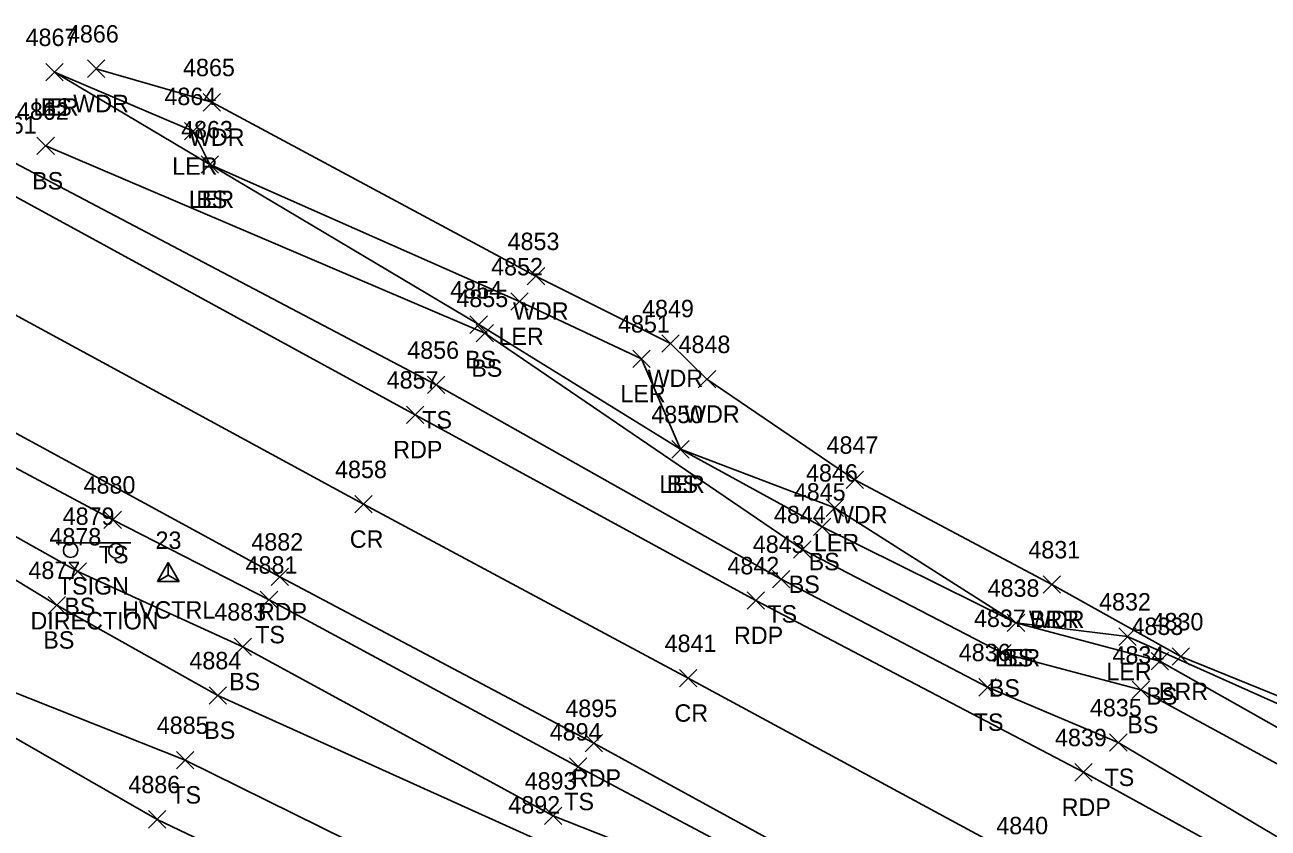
# Model space of a CAD drawing. Extents: x 1462089 to 1464015, y 730534 to 736144.
# Drawn here: x 1462216.4 to 1462359.2, y 731813.2 to 731905.5 of the extents above; entities that cross this region are included whole.
import ezdxf

# ---------------------------------------------------------------- set-up
doc = ezdxf.new("R2010")
doc.units = 0
for name, color, linetype in [('C_A', 7, 'Continuous'), ('C_I', 7, 'Continuous'), ('CPSM', 7, 'Continuous'), ('L_A', 7, 'Continuous'), ('L_I', 7, 'Continuous'), ('L_TIC', 7, 'Continuous'), ('LABL', 7, 'Continuous'), ('LARO', 7, 'Continuous'), ('LAWA', 7, 'Continuous'), ('LELB', 7, 'Continuous'), ('P_A', 7, 'Continuous'), ('P_I', 7, 'Continuous'), ('P_TIC', 7, 'Continuous'), ('PET', 7, 'Continuous'), ('PRC', 7, 'Continuous'), ('S_A', 7, 'Continuous'), ('S_C', 7, 'Continuous'), ('S_I', 7, 'Continuous'), ('SSGN', 7, 'Continuous')]:
    doc.layers.add(name, color=color, linetype=linetype)

msp = doc.modelspace()

# ---------------------------------------------------------------- linework, layer by layer
at = {"layer": 'CPSM'}
for p, q in [((1462231.65, 731841.56), (1462232.9, 731843.72)), ((1462234.15, 731841.56), (1462232.9, 731843.72)), ((1462232.9, 731842.28), (1462232.9, 731843.72)), ((1462231.65, 731841.56), (1462232.9, 731842.28)), ((1462231.65, 731841.56), (1462234.15, 731841.56)), ((1462232.9, 731842.28), (1462232.9, 731842.28)), ((1462232.9, 731842.28), (1462234.15, 731841.56))]:
    msp.add_line(p, q, dxfattribs=at)
at = {"layer": 'L_TIC'}
for points in [[(1462218.83, 731899.02), (1462220.83, 731901.02)], [(1462220.83, 731899.02), (1462218.83, 731901.02)], [(1462218.83, 731899.02), (1462220.83, 731901.02)], [(1462220.83, 731899.02), (1462218.83, 731901.02)], [(1462223.63, 731899.42), (1462225.63, 731901.42)], [(1462225.63, 731899.42), (1462223.63, 731901.42)], [(1462236.91, 731895.56), (1462238.91, 731897.56)], [(1462238.91, 731895.56), (1462236.91, 731897.56)], [(1462234.77, 731892.24), (1462236.77, 731894.24)], [(1462236.77, 731892.24), (1462234.77, 731894.24)], [(1462217.83, 731890.55), (1462219.83, 731892.55)], [(1462219.83, 731890.55), (1462217.83, 731892.55)], [(1462236.68, 731888.42), (1462238.68, 731890.42)], [(1462238.68, 731888.42), (1462236.68, 731890.42)], [(1462236.68, 731888.42), (1462238.68, 731890.42)], [(1462238.68, 731888.42), (1462236.68, 731890.42)], [(1462274.12, 731875.59), (1462276.12, 731877.59)], [(1462276.12, 731875.59), (1462274.12, 731877.59)], [(1462272.23, 731872.69), (1462274.23, 731874.69)], [(1462274.23, 731872.69), (1462272.23, 731874.69)], [(1462267.54, 731870.03), (1462269.54, 731872.03)], [(1462269.54, 731870.03), (1462267.54, 731872.03)], [(1462268.24, 731869.05), (1462270.24, 731871.05)], [(1462270.24, 731869.05), (1462268.24, 731871.05)], [(1462289.57, 731867.88), (1462291.57, 731869.88)], [(1462291.57, 731867.88), (1462289.57, 731869.88)], [(1462286.23, 731866.12), (1462288.23, 731868.12)], [(1462288.23, 731866.12), (1462286.23, 731868.12)], [(1462293.75, 731863.77), (1462295.75, 731865.77)], [(1462295.75, 731863.77), (1462293.75, 731865.77)], [(1462262.65, 731863.11), (1462264.65, 731865.11)], [(1462264.65, 731863.11), (1462262.65, 731865.11)], [(1462290.71, 731855.72), (1462292.71, 731857.72)], [(1462292.71, 731855.72), (1462290.71, 731857.72)], [(1462290.71, 731855.72), (1462292.71, 731857.72)], [(1462292.71, 731855.72), (1462290.71, 731857.72)], [(1462310.74, 731852.21), (1462312.74, 731854.21)], [(1462312.74, 731852.21), (1462310.74, 731854.21)], [(1462308.43, 731849.01), (1462310.43, 731851.01)], [(1462310.43, 731849.01), (1462308.43, 731851.01)], [(1462225.52, 731847.63), (1462227.52, 731849.63)], [(1462227.52, 731847.63), (1462225.52, 731849.63)], [(1462306.98, 731846.83), (1462308.98, 731848.83)], [(1462308.98, 731846.83), (1462306.98, 731848.83)], [(1462304.7, 731844.22), (1462306.7, 731846.22)], [(1462306.7, 731844.22), (1462304.7, 731846.22)], [(1462221.52, 731841.68), (1462223.52, 731843.68)], [(1462223.52, 731841.68), (1462221.52, 731843.68)], [(1462302.27, 731840.82), (1462304.27, 731842.82)], [(1462304.27, 731840.82), (1462302.27, 731842.82)], [(1462333.35, 731840.19), (1462335.35, 731842.19)], [(1462335.35, 731840.19), (1462333.35, 731842.19)], [(1462333.35, 731840.19), (1462335.35, 731842.19)], [(1462335.35, 731840.19), (1462333.35, 731842.19)], [(1462243.47, 731838.44), (1462245.47, 731840.44)], [(1462245.47, 731838.44), (1462243.47, 731840.44)], [(1462219.11, 731837.83), (1462221.11, 731839.83)], [(1462221.11, 731837.83), (1462219.11, 731839.83)], [(1462329.23, 731835.79), (1462331.23, 731837.79)], [(1462331.23, 731835.79), (1462329.23, 731837.79)], [(1462329.23, 731835.79), (1462331.23, 731837.79)], [(1462331.23, 731835.79), (1462329.23, 731837.79)], [(1462342.03, 731834.21), (1462344.03, 731836.21)], [(1462344.03, 731834.21), (1462342.03, 731836.21)], [(1462240.45, 731833.05), (1462242.45, 731835.05)], [(1462242.45, 731833.05), (1462240.45, 731835.05)], [(1462327.67, 731832.32), (1462329.67, 731834.32)], [(1462329.67, 731832.32), (1462327.67, 731834.32)], [(1462345.75, 731831.4), (1462347.75, 731833.4)], [(1462347.75, 731831.4), (1462345.75, 731833.4)], [(1462348.15, 731831.93), (1462350.15, 731833.93)], [(1462350.15, 731831.93), (1462348.15, 731833.93)], [(1462325.97, 731828.39), (1462327.97, 731830.39)], [(1462327.97, 731828.39), (1462325.97, 731830.39)], [(1462343.57, 731828.11), (1462345.57, 731830.11)], [(1462345.57, 731828.11), (1462343.57, 731830.11)], [(1462237.59, 731827.46), (1462239.59, 731829.46)], [(1462239.59, 731827.46), (1462237.59, 731829.46)], [(1462340.98, 731822.06), (1462342.98, 731824.06)], [(1462342.98, 731822.06), (1462340.98, 731824.06)], [(1462233.84, 731820.04), (1462235.84, 731822.04)], [(1462235.84, 731820.04), (1462233.84, 731822.04)], [(1462278.96, 731819.28), (1462280.96, 731821.28)], [(1462280.96, 731819.28), (1462278.96, 731821.28)], [(1462230.64, 731813.23), (1462232.64, 731815.23)], [(1462232.64, 731813.23), (1462230.64, 731815.23)], [(1462276.08, 731813.64), (1462278.08, 731815.64)], [(1462278.08, 731813.64), (1462276.08, 731815.64)]]:
    msp.add_lwpolyline(points, dxfattribs=at)
at = {"layer": 'LABL'}
msp.add_lwpolyline([(1462458.96, 731793.01), (1462424.34, 731796.04), (1462383.74, 731818.89), (1462349.15, 731832.93), (1462334.35, 731841.19)], dxfattribs=at)
at = {"layer": 'LARO'}
msp.add_lwpolyline([(1462507.88, 731744.53), (1462450.31, 731775.55), (1462421.09, 731792.02), (1462383.15, 731817.28), (1462343.03, 731835.21), (1462330.23, 731836.79), (1462309.43, 731850.01), (1462291.71, 731856.72), (1462287.23, 731867.12), (1462273.23, 731873.69), (1462237.68, 731889.42), (1462235.77, 731893.24), (1462219.83, 731900.02)], dxfattribs=at)
at = {"layer": 'LAWA'}
msp.add_lwpolyline([(1462334.35, 731841.19), (1462311.74, 731853.21), (1462294.75, 731864.77), (1462290.57, 731868.88), (1462275.12, 731876.59), (1462237.91, 731896.56), (1462224.63, 731900.42)], dxfattribs=at)
at = {"layer": 'LELB'}
for points in [[(1462569.37, 731706.84), (1462531.68, 731726.05), (1462524.25, 731728.51), (1462500.44, 731745.58), (1462450.22, 731773.53), (1462419.07, 731790.78), (1462380.71, 731813.21), (1462346.75, 731832.4), (1462330.23, 731836.79), (1462307.98, 731847.83), (1462291.71, 731856.72), (1462268.54, 731871.03), (1462237.68, 731889.42), (1462219.83, 731900.02)], [(1462613.39, 731679.5), (1462598.4, 731686.47), (1462567.9, 731701.6), (1462529.84, 731722.48), (1462491.48, 731745.68), (1462449.54, 731771.51), (1462417.88, 731788.81), (1462379.8, 731809.96), (1462344.57, 731829.11), (1462328.67, 731833.32), (1462305.7, 731845.22), (1462269.24, 731870.05), (1462218.83, 731891.55)], [(1462622.28, 731670.34), (1462611.6, 731673.47), (1462596.95, 731683.41), (1462565.16, 731698.96), (1462527.27, 731718.56), (1462487.5, 731740.34), (1462442.58, 731766.01), (1462413.53, 731781.64), (1462376.48, 731802.59), (1462341.98, 731823.06), (1462326.97, 731829.39), (1462303.27, 731841.82), (1462263.65, 731864.11), (1462214.58, 731889.97)], [(1462199.97, 731862.8), (1462226.52, 731848.63), (1462244.47, 731839.44), (1462279.96, 731820.28), (1462307.49, 731805.66), (1462330.44, 731793.58), (1462345.39, 731783.62), (1462390.35, 731759.44), (1462428.46, 731739.34), (1462460.59, 731719.83), (1462475.52, 731708.51), (1462501.9, 731689.8), (1462542.27, 731667.04), (1462570.63, 731642.98), (1462603.03, 731612.58), (1462606.87, 731588.46), (1462599.35, 731546.54), (1462591.29, 731500.05)], [(1462196.85, 731857.08), (1462222.52, 731842.68), (1462241.45, 731834.05), (1462277.08, 731814.64), (1462306.35, 731803.06), (1462327.99, 731787.75), (1462342.71, 731777.98), (1462385.98, 731753.49), (1462425.74, 731732.54), (1462438.3, 731724.76), (1462470.61, 731702.98), (1462495.49, 731681.64), (1462507.86, 731671.1)], [(1462195.2, 731854), (1462220.11, 731838.83), (1462238.59, 731828.46), (1462275.2, 731811.9), (1462304.81, 731799.9), (1462326.6, 731785.24), (1462346.48, 731772.25)], [(1462192.51, 731848.93), (1462211.95, 731830.09), (1462234.84, 731821.04), (1462272.13, 731802.61), (1462298.77, 731792.79)], [(1462188.49, 731840.6), (1462212.54, 731825.16), (1462231.64, 731814.23), (1462269.15, 731796.29), (1462295.64, 731781.88), (1462315.16, 731776.86), (1462323.76, 731770.87), (1462330.76, 731759.39), (1462350.38, 731750.32), (1462369.06, 731740.92)]]:
    msp.add_lwpolyline(points, dxfattribs=at)
at = {"layer": 'P_TIC'}
for points in [[(1462260.24, 731859.69), (1462262.24, 731861.69)], [(1462262.24, 731859.69), (1462260.24, 731861.69)], [(1462254.31, 731849.41), (1462256.31, 731851.41)], [(1462256.31, 731849.41), (1462254.31, 731851.41)], [(1462244.7, 731841.09), (1462246.7, 731843.09)], [(1462246.7, 731841.09), (1462244.7, 731843.09)], [(1462299.36, 731838.36), (1462301.36, 731840.36)], [(1462301.36, 731838.36), (1462299.36, 731840.36)], [(1462291.59, 731829.44), (1462293.59, 731831.44)], [(1462293.59, 731829.44), (1462291.59, 731831.44)], [(1462280.75, 731821.98), (1462282.75, 731823.98)], [(1462282.75, 731821.98), (1462280.75, 731823.98)], [(1462336.98, 731818.63), (1462338.98, 731820.63)], [(1462338.98, 731818.63), (1462336.98, 731820.63)]]:
    msp.add_lwpolyline(points, dxfattribs=at)
at = {"layer": 'PET'}
for points in [[(1462649.92, 731672.98), (1462648.62, 731670.02), (1462644.73, 731666.51), (1462640.66, 731665.44), (1462632.19, 731665.69), (1462627.65, 731666.3), (1462622.43, 731667.8), (1462610.36, 731672.44), (1462596.86, 731679.7), (1462592.97, 731681.83), (1462560.83, 731698.76), (1462526.14, 731716.42), (1462486.23, 731738.58), (1462441.38, 731763.2), (1462411.7, 731779.21), (1462374.6, 731799.48), (1462337.98, 731819.63), (1462300.36, 731839.36), (1462261.24, 731860.69), (1462212.49, 731887.26)], [(1462201.66, 731866.04), (1462245.7, 731842.09), (1462281.75, 731822.98), (1462308.73, 731808.19), (1462347.65, 731787.04), (1462392.21, 731761.84), (1462429.22, 731740.6), (1462448.9, 731730.04), (1462477.73, 731709.29), (1462504.15, 731693.87), (1462543.73, 731671.86), (1462578.88, 731652.67), (1462581.93, 731651.2), (1462611.07, 731634.39), (1462616.43, 731629.04), (1462620.38, 731622.7), (1462623.6, 731614.86), (1462625.47, 731606.66), (1462626.29, 731597.63), (1462624.66, 731584.62)]]:
    msp.add_lwpolyline(points, dxfattribs=at)
at = {"layer": 'PRC'}
msp.add_lwpolyline([(1462639.27, 731636.28), (1462599.11, 731658.27), (1462566.1, 731677.21), (1462552.1, 731684.6), (1462518.56, 731703.48), (1462478.1, 731726.96), (1462435.46, 731751.62), (1462405.08, 731768.89), (1462368.88, 731789.49), (1462331.31, 731809.52), (1462292.59, 731830.44), (1462255.31, 731850.41), (1462206.41, 731876.97)], dxfattribs=at)
at = {"layer": 'SSGN'}
for p, q in [((1462220.03, 731845.97), (1462228.62, 731845.97)), ((1462224.05, 731845.06), (1462224.05, 731845.06))]:
    msp.add_line(p, q, dxfattribs=at)
for centre in [(1462221.69, 731845.13), (1462226.9, 731845.06)]:
    msp.add_circle(centre, 0.833, dxfattribs=at)

# ---------------------------------------------------------------- texts
at = {"layer": 'C_A'}
msp.add_text('HVCTRL', height=2, dxfattribs=at).set_placement((1462227.6, 731837.28))
at = {"layer": 'C_I'}
msp.add_text('23', height=2, dxfattribs=at).set_placement((1462231.44, 731845.28))
at = {"layer": 'L_A'}
for s, p in [('WDR', (1462221.99, 731895.42)), ('LER', (1462217.41, 731895.02)), ('BS', (1462218.27, 731895.02)), ('WDR', (1462235.27, 731891.56)), ('LER', (1462233.35, 731888.24)), ('BS', (1462217.27, 731886.55)), ('LER', (1462235.26, 731884.42)), ('BS', (1462236.12, 731884.42)), ('WDR', (1462272.48, 731871.59)), ('LER', (1462270.81, 731868.69)), ('BS', (1462266.98, 731866.03)), ('BS', (1462267.69, 731865.05)), ('WDR', (1462287.93, 731863.88)), ('LER', (1462284.81, 731862.12)), ('WDR', (1462292.12, 731859.77)), ('TS', (1462262.06, 731859.11)), ('LER', (1462289.29, 731851.72)), ('BS', (1462290.15, 731851.72)), ('WDR', (1462309.1, 731848.21)), ('LER', (1462307.02, 731845.01)), ('TS', (1462224.93, 731843.63)), ('BS', (1462306.42, 731842.83)), ('BS', (1462304.14, 731840.22)), ('BS', (1462220.96, 731837.68)), ('TS', (1462301.68, 731836.82)), ('WDR', (1462331.71, 731836.19)), ('BRR', (1462331.83, 731836.19)), ('BS', (1462218.55, 731833.83)), ('TS', (1462242.88, 731834.44)), ('LER', (1462327.81, 731831.79)), ('BS', (1462328.67, 731831.79)), ('LER', (1462340.61, 731830.21)), ('BS', (1462239.89, 731829.05)), ('BS', (1462327.11, 731828.32)), ('BS', (1462345.19, 731827.4)), ('BRR', (1462346.64, 731827.93)), ('TS', (1462325.38, 731824.39)), ('BS', (1462343.02, 731824.11)), ('BS', (1462237.03, 731823.46)), ('TS', (1462340.39, 731818.06)), ('TS', (1462233.25, 731816.04)), ('TS', (1462278.37, 731815.28))]:
    msp.add_text(s, height=2, dxfattribs=at).set_placement(p)
at = {"layer": 'L_I'}
for s, p in [('4867', (1462216.52, 731903.02)), ('4867', (1462216.52, 731903.02)), ('4866', (1462221.27, 731903.42)), ('4865', (1462234.6, 731899.56)), ('4864', (1462232.46, 731896.24)), ('4862', (1462215.52, 731894.55)), ('4861', (1462211.84, 731892.97)), ('4863', (1462234.37, 731892.42)), ('4863', (1462234.37, 731892.42)), ('4853', (1462271.86, 731879.59)), ('4852', (1462269.97, 731876.69)), ('4854', (1462265.28, 731874.03)), ('4855', (1462265.98, 731873.05)), ('4849', (1462287.3, 731871.88)), ('4851', (1462284.54, 731870.12)), ('4856', (1462260.34, 731867.11)), ('4848', (1462291.49, 731867.77)), ('4850', (1462288.36, 731859.72)), ('4850', (1462288.36, 731859.72)), ('4847', (1462308.48, 731856.21)), ('4846', (1462306.12, 731853.01)), ('4880', (1462223.18, 731851.63)), ('4845', (1462304.72, 731850.83)), ('4844', (1462302.44, 731848.22)), ('4878', (1462219.26, 731845.68)), ('4843', (1462300.01, 731844.82)), ('4831', (1462331.65, 731844.19)), ('4831', (1462331.65, 731844.19)), ('4881', (1462241.78, 731842.44)), ('4877', (1462216.85, 731841.83)), ('4838', (1462326.97, 731839.79)), ('4838', (1462326.97, 731839.79)), ('4832', (1462339.77, 731838.21)), ('4883', (1462238.19, 731837.05)), ('4837', (1462325.41, 731836.32)), ('4833', (1462343.49, 731835.4)), ('4830', (1462345.8, 731835.93)), ('4836', (1462323.66, 731832.39)), ('4884', (1462235.33, 731831.46)), ('4834', (1462341.31, 731832.11)), ('4835', (1462338.72, 731826.06)), ('4885', (1462231.58, 731824.04)), ('4894', (1462276.7, 731823.28)), ('4886', (1462228.32, 731817.23)), ('4893', (1462273.82, 731817.64)), ('4892', (1462271.94, 731814.9))]:
    msp.add_text(s, height=2, dxfattribs=at).set_placement(p)
at = {"layer": 'P_A'}
for s, p in [('RDP', (1462258.73, 731855.69)), ('CR', (1462253.74, 731845.41)), ('RDP', (1462243.19, 731837.09)), ('RDP', (1462297.85, 731834.36)), ('CR', (1462291.02, 731825.44)), ('RDP', (1462279.24, 731817.98)), ('RDP', (1462335.47, 731814.63))]:
    msp.add_text(s, height=2, dxfattribs=at).set_placement(p)
at = {"layer": 'P_I'}
for s, p in [('4857', (1462257.98, 731863.69)), ('4858', (1462252.05, 731853.41)), ('4882', (1462242.44, 731845.09)), ('4842', (1462297.1, 731842.36)), ('4841', (1462289.89, 731833.44)), ('4895', (1462278.49, 731825.98)), ('4839', (1462334.71, 731822.63)), ('4840', (1462327.97, 731812.52))]:
    msp.add_text(s, height=2, dxfattribs=at).set_placement(p)
at = {"layer": 'S_A'}
msp.add_text('TSIGN', height=2, dxfattribs=at).set_placement((1462220.22, 731840.04))
at = {"layer": 'S_C'}
msp.add_text('DIRECTION', height=2, dxfattribs=at).set_placement((1462217.08, 731836.04))
at = {"layer": 'S_I'}
msp.add_text('4879', height=2, dxfattribs=at).set_placement((1462220.78, 731848.04))

doc.saveas('drawing.dxf')
